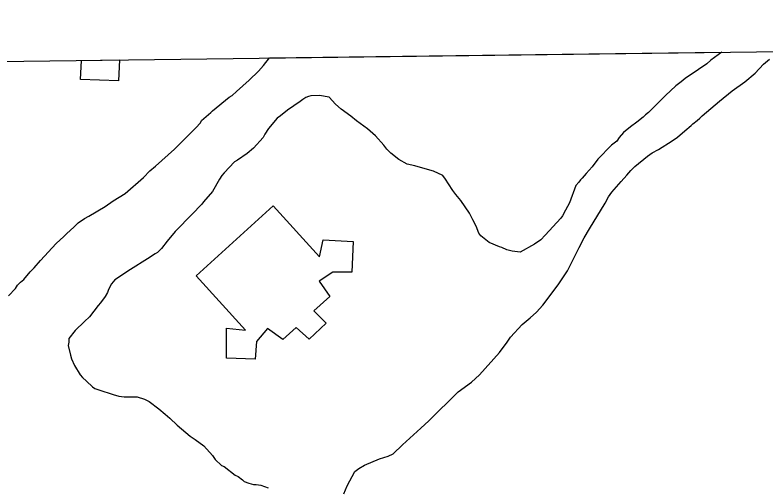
# Model space of a CAD drawing. Extents: x 3715084 to 3753216, y 488173 to 513963.
# Drawn here: x 3719858 to 3720571, y 511376 to 511825 of the extents above; entities that cross this region are included whole.
import ezdxf

# ---------------------------------------------------------------- set-up
doc = ezdxf.new("R2010")
doc.units = 0
for name, color, linetype in [('V-BLDG-OTLN', 7, 'Continuous'), ('V-GRID-FRAM', 7, 'Continuous'), ('V-SITE-VEGE', 7, 'Continuous')]:
    doc.layers.add(name, color=color, linetype=linetype)

msp = doc.modelspace()

# ---------------------------------------------------------------- linework, layer by layer
at = {"layer": 'V-BLDG-OTLN'}
for p, q in [((3719920.31, 511763.91), (3719921.03, 511782.02)), ((3719921.03, 511782.02), (3719957.21, 511782.48)), ((3719957.21, 511782.48), (3719956.41, 511762.46)), ((3719956.41, 511762.46), (3719920.31, 511763.91))]:
    msp.add_line(p, q, dxfattribs=at)
msp.add_lwpolyline([(3720030.2, 511577.65), (3720103.31, 511644), (3720147.23, 511595.59), (3720150.89, 511611.75), (3720179.42, 511609.96), (3720178.08, 511580.98), (3720159.98, 511581.14), (3720147.01, 511572.33), (3720157.2, 511558.02), (3720142.04, 511544.19), (3720153.54, 511532.62), (3720137.5, 511517.43), (3720125.1, 511528.54), (3720112.62, 511517.02), (3720097.97, 511527.64), (3720087.32, 511515.25), (3720086.23, 511498.49), (3720059.07, 511499.4), (3720059.06, 511527.91), (3720077.1, 511525.97)], close=True, dxfattribs=at)
at = {"layer": 'V-GRID-FRAM'}
msp.add_lwpolyline([(3719350.33, 493590.7), (3719130.83, 511772.14), (3750813.27, 512168.46), (3751048.64, 493987.22), (3719350.33, 493590.7)], dxfattribs=at)
at = {"layer": 'V-SITE-VEGE'}
for p, q in [((3720099.79, 511784.26), (3720529.43, 511789.64)), ((3720529.43, 511789.64), (3720519.27, 511782.1)), ((3720094.22, 511777.29), (3720099.79, 511784.26)), ((3720515.45, 511778.86), (3720507.27, 511773.47)), ((3720519.27, 511782.1), (3720515.45, 511778.86)), ((3720561.11, 511769.75), (3720569.31, 511778.4)), ((3720569.31, 511778.4), (3720574.77, 511783.27)), ((3720080.56, 511763.23), (3720089.31, 511771.88)), ((3720089.31, 511771.88), (3720094.22, 511777.29)), ((3720507.27, 511773.47), (3720494.72, 511764.84)), ((3720494.72, 511764.84), (3720490.9, 511761.6)), ((3720551.29, 511761.65), (3720561.11, 511769.75)), ((3720068.55, 511752.42), (3720080.56, 511763.23)), ((3720485.99, 511757.82), (3720476.16, 511748.63)), ((3720490.9, 511761.6), (3720485.99, 511757.82)), ((3720539.29, 511753.02), (3720551.29, 511761.65)), ((3720064.18, 511748.64), (3720068.55, 511752.42)), ((3720527.27, 511743.3), (3720539.29, 511753.02)), ((3720045.62, 511734.06), (3720061.45, 511747.02)), ((3720061.45, 511747.02), (3720064.18, 511748.64)), ((3720128.83, 511742.86), (3720116.83, 511734.77)), ((3720131.56, 511745.02), (3720128.83, 511742.86)), ((3720134.28, 511746.64), (3720131.56, 511745.02)), ((3720137, 511747.71), (3720134.28, 511746.64)), ((3720139.18, 511748.24), (3720137, 511747.71)), ((3720147.34, 511748.74), (3720139.18, 511748.24)), ((3720156.57, 511747.06), (3720147.34, 511748.74)), ((3720162.51, 511740.51), (3720156.57, 511747.06)), ((3720476.16, 511748.63), (3720459.77, 511732.42)), ((3720510.9, 511729.25), (3720527.27, 511743.3)), ((3720167.92, 511735.59), (3720162.51, 511740.51)), ((3720177.12, 511729.02), (3720167.92, 511735.59)), ((3720035.25, 511724.88), (3720043.98, 511732.44)), ((3720043.98, 511732.44), (3720045.62, 511734.06)), ((3720110.28, 511729.37), (3720107, 511727.21)), ((3720116.83, 511734.77), (3720110.28, 511729.37)), ((3720182.54, 511724.64), (3720177.12, 511729.02)), ((3720454.85, 511728.09), (3720448.85, 511723.23)), ((3720457.04, 511730.26), (3720454.85, 511728.09)), ((3720459.77, 511732.42), (3720457.04, 511730.26)), ((3720508.71, 511727.09), (3720510.9, 511729.25)), ((3720029.77, 511717.84), (3720034.15, 511722.71)), ((3720034.15, 511722.71), (3720035.25, 511724.88)), ((3720107, 511727.21), (3720098.8, 511717.48)), ((3720192.82, 511716.98), (3720182.54, 511724.64)), ((3720448.85, 511723.23), (3720442.85, 511718.92)), ((3720500.52, 511720.07), (3720502.16, 511721.69)), ((3720502.16, 511721.69), (3720505.98, 511724.93)), ((3720505.98, 511724.93), (3720508.71, 511727.09)), ((3720009.56, 511697.84), (3720029.77, 511717.84)), ((3720098.8, 511717.48), (3720095.51, 511712.06)), ((3720195.53, 511714.79), (3720192.82, 511716.98)), ((3720200.4, 511710.42), (3720195.53, 511714.79)), ((3720442.85, 511718.92), (3720436.29, 511713.52)), ((3720487.42, 511709.27), (3720494.52, 511715.21)), ((3720494.52, 511715.21), (3720500.52, 511720.07)), ((3720093.86, 511708.8), (3720084.57, 511698.53)), ((3720095.51, 511712.06), (3720093.86, 511708.8)), ((3720208.5, 511701.68), (3720200.4, 511710.42)), ((3720431.92, 511708.65), (3720429.73, 511705.4)), ((3720436.29, 511713.52), (3720431.92, 511708.65)), ((3720482.51, 511705.49), (3720487.42, 511709.27)), ((3720211.2, 511697.86), (3720208.5, 511701.68)), ((3720424.82, 511701.62), (3720411.7, 511688.1)), ((3720429.73, 511705.4), (3720424.82, 511701.62)), ((3720469.42, 511697.41), (3720482.51, 511705.49)), ((3719991.54, 511681.63), (3720009.56, 511697.84)), ((3720078.56, 511693.67), (3720069.29, 511687.19)), ((3720084.57, 511698.53), (3720078.56, 511693.67)), ((3720214.99, 511694.03), (3720211.2, 511697.86)), ((3720222.56, 511688.02), (3720214.99, 511694.03)), ((3720459.06, 511690.94), (3720463.43, 511694.18)), ((3720463.43, 511694.18), (3720469.42, 511697.41)), ((3720066.56, 511685.58), (3720056.73, 511675.31)), ((3720069.29, 511687.19), (3720066.56, 511685.58)), ((3720230.69, 511683.62), (3720222.56, 511688.02)), ((3720411.7, 511688.1), (3720406.23, 511681.07)), ((3720447.05, 511681.22), (3720459.06, 511690.94)), ((3719986.08, 511677.31), (3719991.54, 511681.63)), ((3720237.75, 511681.96), (3720230.69, 511683.62)), ((3720245.35, 511679.74), (3720237.75, 511681.96)), ((3720255.66, 511676.97), (3720245.35, 511679.74)), ((3720406.23, 511681.07), (3720400.76, 511674.57)), ((3720443.23, 511677.44), (3720447.05, 511681.22)), ((3719980.07, 511670.82), (3719986.08, 511677.31)), ((3720054.54, 511672.6), (3720052.35, 511669.35)), ((3720056.73, 511675.31), (3720054.54, 511672.6)), ((3720264.33, 511672.58), (3720255.66, 511676.97)), ((3720267.03, 511669.3), (3720264.33, 511672.58)), ((3720400.76, 511674.57), (3720396.94, 511670.24)), ((3720433.93, 511667.16), (3720439.4, 511673.11)), ((3720439.4, 511673.11), (3720443.23, 511677.44)), ((3719962.6, 511655.69), (3719980.07, 511670.82)), ((3720052.35, 511669.35), (3720045.76, 511657.43)), ((3720269.73, 511664.94), (3720267.03, 511669.3)), ((3720274.04, 511658.39), (3720269.73, 511664.94)), ((3720393.65, 511666.46), (3720390.92, 511663.21)), ((3720395.29, 511668.62), (3720393.65, 511666.46)), ((3720396.94, 511670.24), (3720395.29, 511668.62)), ((3720425.18, 511656.88), (3720433.93, 511667.16)), ((3720045.76, 511657.43), (3720037.02, 511647.69)), ((3720276.74, 511654.57), (3720274.04, 511658.39)), ((3720390.92, 511663.21), (3720384.85, 511646.94)), ((3720421.9, 511652.54), (3720425.18, 511656.88)), ((3719951.14, 511648.69), (3719962.6, 511655.69)), ((3720281.6, 511649.11), (3720276.74, 511654.57)), ((3720418.61, 511646.59), (3720421.9, 511652.54)), ((3719928.24, 511634.13), (3719943.51, 511643.29)), ((3719943.51, 511643.29), (3719951.14, 511648.69)), ((3720035.37, 511645.53), (3720026.08, 511635.79)), ((3720037.02, 511647.69), (3720035.37, 511645.53)), ((3720289.69, 511637.11), (3720281.6, 511649.11)), ((3720384.85, 511646.94), (3720381.01, 511639.89)), ((3720403.8, 511622.2), (3720418.61, 511646.59)), ((3720026.08, 511635.79), (3720020.62, 511630.38)), ((3720292.92, 511630.58), (3720289.69, 511637.11)), ((3720381.01, 511639.89), (3720378.27, 511634.47)), ((3719917.88, 511627.67), (3719923.88, 511631.98)), ((3719923.88, 511631.98), (3719928.24, 511634.13)), ((3720020.62, 511630.38), (3720016.24, 511625.52)), ((3720296.14, 511624.58), (3720292.92, 511630.58)), ((3720376.62, 511632.3), (3720361.87, 511616.08)), ((3720378.27, 511634.47), (3720376.62, 511632.3)), ((3719906.96, 511617.4), (3719914.06, 511623.88)), ((3719914.06, 511623.88), (3719917.88, 511627.67)), ((3720016.24, 511625.52), (3720010.23, 511619.57)), ((3720298.83, 511618.04), (3720296.14, 511624.58)), ((3720398.87, 511613.54), (3720403.8, 511622.2)), ((3719897.12, 511608.21), (3719904.23, 511614.69)), ((3719904.23, 511614.69), (3719906.96, 511617.4)), ((3720010.23, 511619.57), (3720002.58, 511610.37)), ((3720300.44, 511615.32), (3720298.83, 511618.04)), ((3720308.56, 511609.3), (3720300.44, 511615.32)), ((3720361.87, 511616.08), (3720357.49, 511611.75)), ((3719882.36, 511591.98), (3719897.12, 511608.21)), ((3720002.58, 511610.37), (3719997.1, 511603.33)), ((3720318.33, 511604.9), (3720308.56, 511609.3)), ((3720351.49, 511607.44), (3720337.86, 511599.9)), ((3720357.49, 511611.75), (3720351.49, 511607.44)), ((3720393.92, 511604.32), (3720398.87, 511613.54)), ((3719997.1, 511603.33), (3719993.28, 511599.55)), ((3720320.5, 511604.34), (3720318.33, 511604.9)), ((3720325.38, 511602.14), (3720320.5, 511604.34)), ((3720330.26, 511601.03), (3720325.38, 511602.14)), ((3720337.86, 511599.9), (3720330.26, 511601.03)), ((3720382.94, 511582.1), (3720393.92, 511604.32)), ((3719984.01, 511593.62), (3719967.65, 511583.38)), ((3719991.1, 511598.47), (3719984.01, 511593.62)), ((3719993.28, 511599.55), (3719991.1, 511598.47)), ((3719876.35, 511584.95), (3719882.36, 511591.98)), ((3719866.51, 511574.13), (3719872.52, 511581.17)), ((3719872.52, 511581.17), (3719876.35, 511584.95)), ((3719967.65, 511583.38), (3719952.92, 511573.67)), ((3720374.17, 511569.1), (3720382.94, 511582.1)), ((3719860.5, 511568.73), (3719863.23, 511571.43)), ((3719863.23, 511571.43), (3719866.51, 511574.13)), ((3719952.92, 511573.67), (3719949.64, 511569.89)), ((3719851.75, 511558.45), (3719858.31, 511565.48)), ((3719858.31, 511565.48), (3719860.5, 511568.73)), ((3719946.9, 511564.47), (3719945.79, 511561.75)), ((3719949.64, 511569.89), (3719946.9, 511564.47)), ((3720359.4, 511549.61), (3720374.17, 511569.1)), ((3719943.6, 511557.96), (3719939.22, 511552.01)), ((3719945.79, 511561.75), (3719943.6, 511557.96)), ((3719939.22, 511552.01), (3719937.03, 511549.3)), ((3719937.03, 511549.3), (3719928.82, 511538.47)), ((3720347.38, 511537.72), (3720353.38, 511543.12)), ((3720353.38, 511543.12), (3720359.4, 511549.61)), ((3719928.82, 511538.47), (3719923.91, 511534.15)), ((3720339.73, 511531.23), (3720347.38, 511537.72)), ((3719923.91, 511534.15), (3719915.17, 511525.5)), ((3720328.8, 511519.34), (3720339.73, 511531.23)), ((3719915.17, 511525.5), (3719909.15, 511517.92)), ((3719909.13, 511514.66), (3719908.57, 511511.41)), ((3719909.15, 511517.92), (3719909.13, 511514.66)), ((3720318.4, 511504.72), (3720325.51, 511514.46)), ((3720325.51, 511514.46), (3720328.8, 511519.34)), ((3719908.57, 511511.41), (3719910.69, 511502.16)), ((3719910.69, 511502.16), (3719911.76, 511498.89)), ((3720299.26, 511483.62), (3720318.4, 511504.72)), ((3719911.76, 511498.89), (3719914.45, 511492.35)), ((3719914.45, 511492.35), (3719919.84, 511483.63)), ((3719919.84, 511483.63), (3719922, 511480.9)), ((3719922, 511480.9), (3719925.78, 511477.62)), ((3720291.61, 511476.6), (3720299.26, 511483.62)), ((3719925.78, 511477.62), (3719931.73, 511472.15)), ((3719931.73, 511472.15), (3719933.9, 511470.51)), ((3720279.06, 511467.42), (3720291.61, 511476.6)), ((3719933.9, 511470.51), (3719937.7, 511469.4)), ((3719937.7, 511469.4), (3719951.26, 511464.98)), ((3719951.26, 511464.98), (3719956.69, 511463.32)), ((3720251.2, 511439.85), (3720279.06, 511467.42)), ((3719956.69, 511463.32), (3719961.58, 511462.75)), ((3719961.58, 511462.75), (3719974.07, 511462.68)), ((3719974.07, 511462.68), (3719981.13, 511460.48)), ((3719981.13, 511460.48), (3719985.47, 511458.28)), ((3719985.47, 511458.28), (3719994.67, 511451.16)), ((3719994.67, 511451.16), (3720000.62, 511446.24)), ((3720000.62, 511446.24), (3720004.95, 511442.41)), ((3720004.95, 511442.41), (3720011.98, 511435.86)), ((3720011.98, 511435.86), (3720024.43, 511425.46)), ((3720243.55, 511432.83), (3720251.2, 511439.85)), ((3720226.08, 511417.16), (3720243.55, 511432.83)), ((3720024.43, 511425.46), (3720029.3, 511422.17)), ((3720029.3, 511422.17), (3720037.42, 511416.15)), ((3720037.42, 511416.15), (3720045.52, 511406.87)), ((3720217.34, 511408.51), (3720226.08, 511417.16)), ((3720212.43, 511406.36), (3720217.34, 511408.51)), ((3720045.52, 511406.87), (3720048.22, 511403.05)), ((3720048.22, 511403.05), (3720054.17, 511397.59)), ((3720190.1, 511397.78), (3720204.27, 511403.69)), ((3720204.27, 511403.69), (3720212.43, 511406.36)), ((3720054.17, 511397.59), (3720056.88, 511396.48)), ((3720056.88, 511396.48), (3720067.17, 511388.28)), ((3720180.83, 511391.85), (3720184.65, 511394.55)), ((3720184.65, 511394.55), (3720190.1, 511397.78)), ((3720067.17, 511388.28), (3720069.88, 511387.18)), ((3720069.88, 511387.18), (3720074.21, 511383.89)), ((3720173.7, 511378.3), (3720180.83, 511391.85)), ((3720074.21, 511383.89), (3720075.83, 511382.25)), ((3720075.83, 511382.25), (3720080.17, 511380.6)), ((3720080.17, 511380.6), (3720084.51, 511379.49)), ((3720084.51, 511379.49), (3720087.23, 511379.48)), ((3720087.23, 511379.48), (3720091.57, 511378.91)), ((3720091.57, 511378.91), (3720098.62, 511376.15)), ((3720170.4, 511370.71), (3720173.7, 511378.3))]:
    msp.add_line(p, q, dxfattribs=at)

doc.saveas('drawing.dxf')
